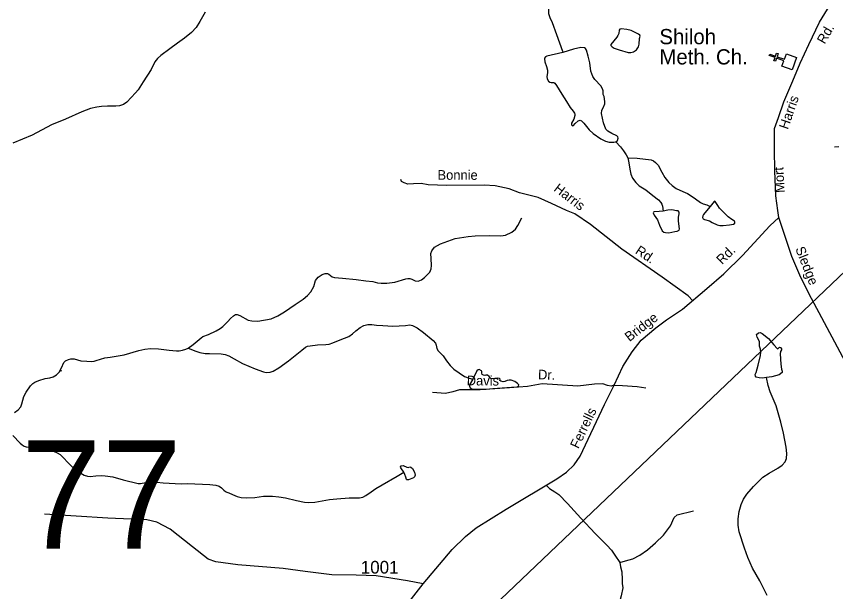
# Model space of a CAD drawing. Extents: x 2126262 to 2293712, y 749403 to 919119.
# Drawn here: x 2221426 to 2229493, y 825168 to 830833 of the extents above; entities that cross this region are included whole.
import ezdxf

# ---------------------------------------------------------------- set-up
doc = ezdxf.new("R2010")
doc.units = 0
for name, color, linetype in [('Exist Cultural Church CELL', 7, 'Continuous'), ('Exist Cultural Church Label', 7, 'Continuous'), ('Exist Hydrographic Misc Water Feature', 7, 'Continuous'), ('Exist Hydrographic River Shore', 7, 'Continuous'), ('Exist Road Non-System Type 51', 7, 'Continuous'), ('Exist Road Non-System Type 51 Label', 7, 'Continuous'), ('Exist Road Secondary Structure Standard Bridge Number Label', 7, 'Continuous'), ('Exist Road Secondary Type 51 Attributed', 7, 'Continuous'), ('Exist Road Secondary Type 51 Label', 7, 'Continuous'), ('Exist Road Secondary Type 51 Number Label', 7, 'Continuous'), ('Exist Utilities Electrical Transmission Line', 7, 'Continuous')]:
    doc.layers.add(name, color=color, linetype=linetype)

msp = doc.modelspace()

# ---------------------------------------------------------------- linework, layer by layer
at = {"layer": 'Exist Cultural Church CELL'}
msp.add_lwpolyline([(2228964.1, 830342.3), (2228983.1, 830395.9), (2228911.4, 830421.5), (2228900.6, 830391.4), (2228885.6, 830396.8), (2228896.3, 830426.9), (2228839.7, 830447.1), (2228845.1, 830462.2), (2228901.7, 830442), (2228912.5, 830472.1), (2228927.5, 830466.8), (2228916.8, 830436.6), (2228988.5, 830411), (2229008, 830465.3), (2229108.2, 830429.5), (2229064.3, 830306.5)], close=True, dxfattribs=at)
at = {"layer": 'Exist Hydrographic Misc Water Feature'}
for points in [[(2226674, 830933.2), (2226666.4, 830911.8), (2226664.2, 830891.1), (2226666.4, 830862.9), (2226680.5, 830821.6), (2226702.2, 830771.6), (2226744.6, 830656.5), (2226802.1, 830491.9), (2226806.5, 830478.9)], [(2226806.5, 830478.9), (2226648, 830440.9), (2226636, 830435.5), (2226626.3, 830423.5), (2226625.2, 830414.8), (2226628.4, 830386.6), (2226645.8, 830339.9), (2226654.5, 830304), (2226656.6, 830278), (2226650.1, 830242.1), (2226652.3, 830218.2), (2226666.4, 830196.5), (2226678.4, 830184.6), (2226693.6, 830181.3), (2226718.5, 830181.3), (2226728.3, 830177), (2226745.7, 830154.1), (2226796.7, 830066.8), (2226843.4, 829996.2), (2226879.2, 829937.6), (2226907.4, 829898.5), (2226920.4, 829880), (2226924.8, 829871.3), (2226925.9, 829857.2), (2226913.9, 829821.3), (2226892.2, 829782.2), (2226893.3, 829763.8), (2226903.1, 829756.2), (2226910.7, 829757.2), (2226928, 829779), (2226957.4, 829804), (2226978, 829810.5), (2226991, 829806.1), (2227014.9, 829781.1), (2227065.5, 829715.4), (2227106.7, 829680.7), (2227182.7, 829627.4), (2227226.1, 829603.6), (2227264.1, 829595.9), (2227308.6, 829593.8), (2227330.4, 829598.1)], [(2227330.4, 829598.1), (2227346.6, 829611.2), (2227353.2, 829632.9), (2227349.9, 829645.9), (2227338, 829655.7), (2227288, 829679.6), (2227250, 829702.4), (2227231.6, 829724.1), (2227208.8, 829786), (2227189.2, 829877.3), (2227190.3, 829909.9), (2227203.3, 829933.8), (2227220.7, 829972.9), (2227220.7, 829993.5), (2227214.2, 830043.5), (2227204.4, 830062.4), (2227203.3, 830075.4), (2227203.3, 830101.5), (2227197.9, 830119.9), (2227181.6, 830149.3), (2227120.8, 830212.3), (2227102.4, 830240.5), (2227082.8, 830294.8), (2227073.1, 830377.4), (2227056.8, 830440.9), (2227039.4, 830500.6), (2227030.7, 830515.8), (2227018.8, 830524.5), (2226983, 830527.8), (2226912.4, 830510.4), (2226806.5, 830478.9)], [(2227330.4, 829598.1), (2227375.3, 829548.5), (2227403.5, 829510.5), (2227429.6, 829469.2), (2227446.9, 829438.8)], [(2229524.1, 829548.1), (2229481.8, 829543.8)], [(2227446.9, 829438.8), (2227456.7, 829391.4), (2227467.6, 829327.3), (2227476.3, 829280.6), (2227493.6, 829241.5), (2227525.1, 829198.1), (2227558.8, 829163.3), (2227623.9, 829124.2), (2227694.5, 829068.8), (2227748.7, 829025.8), (2227772.6, 829001.9), (2227782.4, 828984.5), (2227788.9, 828962.8), (2227796.5, 828916.1)], [(2227446.9, 829438.8), (2227540.3, 829435.8), (2227678.2, 829420.6), (2227698.8, 829412), (2227720.5, 829395.7), (2227745.5, 829367.4), (2227782.4, 829300.1), (2227811.7, 829246.9), (2227851.9, 829195.8), (2227883.3, 829168.6), (2227923.5, 829139.3), (2227989.3, 829108.3), (2228033.8, 829087.6), (2228060.9, 829072.4), (2228114.1, 829035.5), (2228163, 829001.8), (2228189, 828987.7), (2228224.9, 828977.9), (2228256.4, 828961.6)], [(2223117.7, 827565.2), (2223167.9, 827603.3), (2223243.9, 827668.5), (2223263.4, 827681.5), (2223316.6, 827701.1), (2223392.6, 827735.8), (2223432.8, 827758.6), (2223457.7, 827779.3), (2223506.6, 827829.2), (2223534.3, 827856.9), (2223564.7, 827885.2), (2223583.1, 827896), (2223598.3, 827896), (2223625.5, 827887.4), (2223706.9, 827840.7), (2223744.9, 827834.1), (2223804.6, 827833), (2223934.9, 827854.8), (2224000, 827884.1), (2224065.1, 827923.2), (2224172.6, 827994.9), (2224250.8, 828048.1), (2224291.6, 828085.7), (2224324.1, 828121.5), (2224353.5, 828173.7), (2224371.9, 828231.3), (2224396.9, 828263.8), (2224437, 828291), (2224467.4, 828300.8), (2224489.2, 828299.7), (2224503.3, 828294.3), (2224535.8, 828269.3), (2224559.7, 828261.7), (2224637.9, 828254.1), (2224771.8, 828242.1), (2224867.4, 828230.2), (2224935.8, 828221.5), (2224981.3, 828210.6), (2225019.3, 828205.2), (2225074.7, 828206.3), (2225154, 828216), (2225262, 828247.5), (2225279.3, 828251.9), (2225301.1, 828253), (2225320.6, 828245.4), (2225354.2, 828228), (2225382.5, 828225.8), (2225414, 828237.8), (2225445.4, 828262.8), (2225496.5, 828313.8), (2225511.7, 828347.5), (2225514.9, 828380.1), (2225509.5, 828447.4), (2225508.4, 828499), (2225516, 828525.1), (2225544.2, 828559.8), (2225601.8, 828592.4), (2225710.3, 828633.7), (2225748.3, 828644.6), (2225873.6, 828664.1), (2225944.1, 828671.7), (2226088.5, 828675), (2226196, 828672.8), (2226241.6, 828679.3), (2226303.5, 828708.6), (2226339.3, 828738), (2226363.2, 828772.7), (2226403.3, 828849.4)], [(2223117.7, 827565.2), (2223191.6, 827535.9), (2223232.8, 827523.9), (2223286, 827514.1), (2223327.3, 827512), (2223442.3, 827508.7), (2223482.5, 827503.3), (2223519.4, 827489.2), (2223570.4, 827459.8), (2223650.8, 827415.3), (2223775.8, 827362.1), (2223859.4, 827332.7), (2223885.5, 827326.2), (2223924.5, 827328.4), (2223953.9, 827340.3), (2224009.2, 827371.8), (2224105.8, 827442.4), (2224238.3, 827546.7), (2224271.9, 827576.1), (2224291.5, 827584.7), (2224317.5, 827590.2), (2224391.3, 827597.8), (2224473.8, 827601), (2224507, 827604.3), (2224542.8, 827618.4), (2224613.3, 827646.7), (2224700.2, 827682.1), (2224736, 827708.1), (2224768.6, 827737.5), (2224810.9, 827770), (2224845.7, 827787.4), (2224888, 827797.2), (2224926, 827797.2), (2224970.5, 827791.8), (2225035.6, 827787.4), (2225131.6, 827782), (2225256.4, 827789.6), (2225300.9, 827793.9), (2225327, 827787.4), (2225373.7, 827764.6), (2225435.6, 827720.1), (2225531.1, 827641.9), (2225551.7, 827615.8), (2225560.4, 827596.3), (2225565.8, 827563.7), (2225578.9, 827540.9), (2225600.6, 827518), (2225627.2, 827489.3), (2225659.7, 827441.5), (2225696.6, 827393.7), (2225734.6, 827357.8), (2225786.7, 827322), (2225838.9, 827287.2), (2225885.5, 827268.8), (2225920.3, 827261.2)], [(2221406.4, 826930.6), (2221443.4, 826956.7), (2221469.4, 826988.2), (2221479.2, 827016.4), (2221498.7, 827091), (2221520.4, 827132.2), (2221563.9, 827194.1), (2221587.7, 827217), (2221607.3, 827231.1), (2221647.4, 827247.4), (2221710.4, 827265.8), (2221754.5, 827271.9), (2221789.2, 827281.7), (2221820.7, 827302.3), (2221846.8, 827330.6), (2221869.6, 827371.8), (2221894.5, 827422.9), (2221910.8, 827440.3), (2221940.1, 827455.5), (2221961.8, 827460.9), (2221994.4, 827460.9), (2222061.7, 827442.4), (2222119.2, 827438.1), (2222167, 827435.9), (2222193.1, 827438.1), (2222212.6, 827445.7), (2222297.7, 827470.7), (2222348.7, 827476.1), (2222485.5, 827501.1), (2222633.1, 827541.3), (2222691.8, 827556.5), (2222745, 827560.8), (2222824.2, 827558.7), (2222930.6, 827544.6), (2223003.8, 827539.1), (2223028.7, 827540.2), (2223062.4, 827544.6), (2223096, 827556.5), (2223117.7, 827565.2)], [(2221860.6, 827341.3), (2221874.7, 827345.3)], [(2229011, 826479.1), (2229014.2, 826526.9), (2229006.6, 826591), (2228980.6, 826728.9), (2228953.4, 826835.9), (2228906.7, 826996.7), (2228848.1, 827134.6), (2228827.5, 827199.5), (2228813.4, 827275.5)], [(2221389.3, 826703.9), (2221462, 826631.2), (2221481.6, 826614.9), (2221502.2, 826601.8), (2221521.7, 826595.3), (2221547.8, 826592.1), (2221630.3, 826582.3), (2221798.6, 826548.6), (2221826.8, 826535.6), (2221857.2, 826517.1), (2221884.3, 826492.1), (2221940.3, 826432.8), (2222002.2, 826370.9), (2222033.7, 826350.3), (2222093.4, 826313.3), (2222126, 826304.7), (2222153.1, 826302.5), (2222208.5, 826307.9), (2222259.5, 826311.2), (2222300.7, 826307.9), (2222375.7, 826297.1), (2222477, 826269.9), (2222623.6, 826234.1), (2222648.6, 826233), (2222701.8, 826242.7), (2222756, 826246), (2222809.2, 826246), (2222872.2, 826240.6), (2222988.9, 826231.1), (2223047.5, 826230), (2223110.5, 826233.3), (2223330.9, 826222.4), (2223389.5, 826215.9), (2223421, 826205.1), (2223444.8, 826190.9), (2223468.7, 826168.1), (2223483.9, 826155.1), (2223498, 826146.4), (2223518.7, 826139.9), (2223553.8, 826125.8), (2223598.3, 826105.1), (2223640.7, 826094.3), (2223691.7, 826092.1), (2223775.3, 826095.3), (2223858.9, 826107.3), (2223904.5, 826109.5), (2223949, 826109.5), (2224008.7, 826101.9), (2224074.9, 826093.2), (2224185, 826063.8), (2224262.1, 826047.6), (2224305.5, 826044.3), (2224366.3, 826048.6), (2224509.6, 826074.7), (2224582.3, 826082.3), (2224701.7, 826091), (2224805.4, 826093.2), (2224839, 826098.6), (2224868.4, 826116), (2224918.3, 826151.8), (2224966.1, 826183.3), (2225029, 826220.3), (2225174.5, 826303.9), (2225239.6, 826344.1)], [(2228820.5, 825129.3), (2228747.8, 825272.7), (2228676.2, 825399), (2228627.3, 825505.4), (2228595.8, 825595.6), (2228543.1, 825755.8), (2228532.2, 825822.1), (2228532.2, 825885.1), (2228543.1, 825956.8), (2228561.5, 826025.2), (2228585.4, 826077.3), (2228620.1, 826126.6), (2228683.1, 826202.7), (2228777.6, 826293.9), (2228837.3, 826335.2), (2228923, 826383), (2228966.4, 826414), (2228996.8, 826446.5), (2229011, 826479.1)]]:
    msp.add_lwpolyline(points, dxfattribs=at)
for points in [[(2227338.3, 830628.8), (2227280.9, 830557.8), (2227280.9, 830547.4), (2227291.3, 830534.7), (2227312, 830521.1), (2227361.4, 830504.3), (2227450.7, 830478), (2227476.3, 830476.4), (2227501.8, 830482.8), (2227532.9, 830505.1), (2227552, 830533.1), (2227559.2, 830559.4), (2227562.4, 830616.8), (2227568, 830640), (2227564.8, 830649.6), (2227552.8, 830659.1), (2227479.5, 830694.2), (2227438, 830703), (2227382.2, 830711.8), (2227367, 830707), (2227363, 830697.4), (2227358.2, 830666.3), (2227349.5, 830645.6)], [(2228256.4, 828961.6), (2228222.4, 828919.5), (2228190.9, 828882.5), (2228184.4, 828868.4), (2228183.3, 828851), (2228189.8, 828839.1), (2228200.7, 828832.6), (2228250.6, 828820.6), (2228276.7, 828802.2), (2228326.6, 828780.4), (2228353.7, 828773.9), (2228386.3, 828772.8), (2228448.2, 828779.4), (2228487.3, 828787), (2228499.2, 828796.7), (2228501.4, 828808.7), (2228498.1, 828816.3), (2228471, 828832.6), (2228434.1, 828859.7), (2228395, 828899.9), (2228349.4, 828944.5), (2228332, 828971.6), (2228308.1, 829009.6), (2228302.7, 829012.9), (2228297.3, 829010.7)], [(2227796.5, 828916.1), (2227755.3, 828910.9), (2227705.3, 828909.8), (2227698.8, 828905.5), (2227697.7, 828900), (2227707.5, 828875), (2227739, 828828.3), (2227757.4, 828778.4), (2227783.5, 828721.9), (2227800.8, 828708.9), (2227819.3, 828703.4), (2227850.8, 828702.3), (2227908.3, 828714.3), (2227934.4, 828717.5), (2227952.8, 828727.3), (2227956.1, 828741.4), (2227947.4, 828817.5), (2227946.3, 828854.4), (2227953.9, 828889.2), (2227952.8, 828906.5), (2227943.1, 828917.4), (2227925.7, 828919.6), (2227879, 828927.2), (2227841, 828926.1)], [(2228813.4, 827275.5), (2228773.2, 827270.7), (2228741.7, 827272.9), (2228710.3, 827279.4), (2228702.7, 827291.4), (2228701.6, 827306.6), (2228711.3, 827325.1), (2228732, 827396.7), (2228754.8, 827492.3), (2228756.9, 827526), (2228752.6, 827554.2), (2228743.9, 827584.7), (2228745, 827605.3), (2228745, 827632.5), (2228720, 827674.8), (2228715.7, 827700.9), (2228733, 827717.2), (2228750.4, 827720.4), (2228771, 827709.6), (2228830.8, 827659.6), (2228885, 827599.9), (2228916.5, 827561.9), (2228925.2, 827558.6), (2228940.4, 827574.9), (2228949.1, 827572.7), (2228961, 827559.7), (2228959.9, 827548.8), (2228949.1, 827531.4), (2228948, 827508.6), (2228953.4, 827407.6), (2228958.8, 827358.7), (2228966.4, 827338.1), (2228965.4, 827326.1), (2228937.1, 827303.3), (2228865.5, 827283.8)], [(2225920.3, 827261.2), (2225889.4, 827205.8), (2225887.3, 827191.6), (2225894.9, 827176.4), (2225911.1, 827166.7), (2225942.6, 827163.4), (2226014.3, 827161.2), (2226053.4, 827163.4), (2226116.3, 827168.8), (2226208.6, 827174.3), (2226302, 827181.9), (2226358.4, 827184), (2226371.4, 827192.7), (2226372.5, 827205.8), (2226360.6, 827218.8), (2226334.5, 827238.4), (2226297.6, 827249.2), (2226278.1, 827250.3), (2226259.6, 827247), (2226236.8, 827236.2), (2226218.4, 827234), (2226196.7, 827239.4), (2226188, 827248.1), (2226189.1, 827260.1), (2226183.6, 827266.6), (2226159.7, 827270.9), (2226110.9, 827264.4), (2226096.8, 827266.6), (2226089.2, 827276.4), (2226082.7, 827287.2), (2226065.3, 827300.3), (2226050.1, 827300.3), (2226039.2, 827297), (2226026.2, 827298.1), (2226012.1, 827307.9), (2226008.9, 827318.7), (2226009.9, 827335), (2226004.5, 827341.5), (2225982.8, 827354.6), (2225973, 827353.5), (2225961.1, 827343.7)], [(2225239.6, 826344.1), (2225212.5, 826385.4), (2225209.2, 826398.4), (2225215.7, 826406), (2225233.1, 826410.3), (2225270, 826395.1), (2225284.1, 826391.9), (2225299.3, 826396.2), (2225310.2, 826395.1), (2225326.5, 826381), (2225347.1, 826345.2), (2225352.5, 826314.8), (2225347.1, 826297.4), (2225335.1, 826288.7), (2225288.5, 826268.1), (2225272.2, 826268.1), (2225266.8, 826273.5), (2225262.4, 826295.2), (2225252.6, 826321.3)]]:
    msp.add_lwpolyline(points, close=True, dxfattribs=at)
at = {"layer": 'Exist Hydrographic River Shore'}
msp.add_lwpolyline([(2223284.9, 830874.2), (2223231.7, 830781.9), (2223195.8, 830724.9), (2223150.2, 830673.9), (2223081.9, 830617.4), (2223012.4, 830570.7), (2222936.9, 830515.3), (2222849, 830449), (2222814.3, 830418.3), (2222789.3, 830384.6), (2222752.4, 830309.7), (2222675.3, 830190.2), (2222625.4, 830110.9), (2222598.2, 830079.4), (2222557, 830034.9), (2222513.2, 829987.6), (2222481.7, 829965.9), (2222440.5, 829952.9), (2222405.7, 829949.6), (2222324.3, 829948.5), (2222262.4, 829945.3), (2222217.9, 829938.7), (2222155, 829925.7), (2222069.2, 829893.1), (2221910.7, 829822.5), (2221771.3, 829766), (2221581.3, 829663.9), (2221389.2, 829584)], dxfattribs=at)
at = {"layer": 'Exist Road Non-System Type 51'}
for points in [[(2228088.2, 828033.2), (2228042.1, 828080.6), (2227785.4, 828265), (2227389.2, 828541.5), (2227077.9, 828783), (2226924.4, 828889.1), (2226842.8, 828920.5), (2226694.9, 828991.7), (2226562.4, 829049), (2226379.6, 829096.5), (2226279.9, 829134.9), (2226141.7, 829165.6), (2226031.5, 829172.6), (2225665.3, 829167.7), (2225479.7, 829174.7), (2225411.4, 829188.6), (2225336, 829183), (2225280.9, 829179.5), (2225244.6, 829193.5), (2225219.5, 829206.1), (2225212.5, 829225.6)], [(2227313.8, 827200.9), (2227282.3, 827191.8), (2227246, 827198.8), (2227200, 827215.5), (2227119.1, 827209.9), (2226953, 827190.4), (2226602.5, 827214.1), (2226460.2, 827189), (2226281.6, 827173.6), (2225994.2, 827156.9), (2225790.1, 827154.1), (2225724.5, 827134.5), (2225650.5, 827120.6), (2225522.2, 827128.9)], [(2227313.8, 827200.9), (2227395.3, 827197.4), (2227537.6, 827187.6), (2227625.5, 827173.6)], [(2226642.1, 826215.8), (2226675.3, 826182.9), (2226728.3, 826149.4), (2226768.8, 826124.2), (2226852.5, 826036.3), (2226983.6, 825891.1), (2227126, 825738.8), (2227240.4, 825624.3), (2227287.8, 825576.9), (2227318.5, 825528), (2227367.3, 825455.4)], [(2227367.3, 825455.4), (2227425.2, 825470), (2227495, 825489.6), (2227566.1, 825527.3), (2227641.5, 825580.4), (2227718.9, 825648.1), (2227799.8, 825724.9), (2227868.2, 825814.3), (2227904.3, 825898.8), (2227933.6, 825922.6), (2228092.7, 825964.5)], [(2225431.7, 825244.6), (2225278.5, 825274.7), (2224968.8, 825324.9), (2224770.7, 825330.5), (2224530.7, 825333.3), (2224270.2, 825366.7), (2224052.5, 825394.7), (2223606.1, 825431), (2223391.2, 825461.7), (2223315.9, 825486.8), (2223159.6, 825609.7), (2222940.6, 825784.5), (2222809.5, 825851.5), (2222711.8, 825873.8), (2222326.8, 825890.6), (2221703.2, 825929.6)], [(2227367.3, 825455.4), (2227376.2, 825412.2), (2227388.8, 825363.3), (2227391.6, 825286.5), (2227391.6, 825248.8), (2227397.2, 825205.5), (2227380.4, 825127.3), (2227361.6, 825049.8), (2227350.4, 824928.3), (2227363, 824837.6), (2227367.2, 824763.6), (2227402, 824640.7), (2227448.8, 824536.7), (2227529.7, 824426.3), (2227563.2, 824371.9), (2227595.3, 824296.5), (2227665.7, 824164.5)]]:
    msp.add_lwpolyline(points, dxfattribs=at)
at = {"layer": 'Exist Road Secondary Type 51 Attributed'}
for points in [[(2228933.7, 828851.4), (2228923.9, 828921.3), (2228904.4, 829065.1), (2228893.9, 829313), (2228889.7, 829521), (2228892.5, 829727.7), (2228932.3, 829838.7), (2228983.9, 829990.9), (2229071.8, 830199), (2229145, 830372.8), (2229228.1, 830557.8), (2229334.1, 830775.7), (2229482.7, 831017.9), (2229779.2, 831506), (2229889.4, 831683.3), (2229938.2, 831774.1), (2230047.7, 832035.9), (2230148.2, 832281.7), (2230202.1, 832387.6)], [(2225190.4, 824936), (2225431.7, 825244.6), (2225717.7, 825581.1), (2225847.5, 825711), (2225953.5, 825794.8), (2226250, 825979.8), (2226746.7, 826280), (2226844.4, 826345.6), (2226918.3, 826418.2), (2226978.3, 826503.4), (2227216.2, 827011), (2227313.8, 827200.9), (2227396.9, 827385.9), (2227488.2, 827529.1), (2227578.9, 827645), (2227722.6, 827765.1), (2227826.6, 827845.4), (2227985.6, 827950.1), (2228226.3, 828151.9), (2228393, 828299.2), (2228575.8, 828477.9), (2228844.4, 828770.5), (2228933.7, 828851.4)], [(2229639.2, 827336.8), (2229255.8, 828056), (2229151.2, 828261.3), (2229062.6, 828468.6), (2228933.7, 828851.4)]]:
    msp.add_lwpolyline(points, dxfattribs=at)
at = {"layer": 'Exist Utilities Electrical Transmission Line'}
msp.add_lwpolyline([(2258589.5, 855961.6), (2224042.3, 823040.9), (2221931.1, 819772.5), (2221268.6, 818725.6), (2220543, 817556.7), (2219765.7, 816313.7), (2218840.6, 814848.5), (2217782.2, 813143.1), (2216956.9, 811828.2)], dxfattribs=at)

# ---------------------------------------------------------------- texts
at = {"layer": 'Exist Cultural Church Label'}
for s, p in [('Shiloh', (2227757.9, 830559.1)), ('Meth. Ch.', (2227757.9, 830359.9))]:
    msp.add_text(s, height=150, dxfattribs=at).set_placement(p)
at = {"layer": 'Exist Road Non-System Type 51 Label'}
for s, rotation, p in [('Bonnie', 359.85008, (2225572.9, 829224.4)), ('Harris', 322.62204, (2226710.1, 829120.8)), ('Rd.', 326.19841, (2227512.5, 828504.2)), ('Dr.', 357.92406, (2226561.1, 827259.6)), ('Davis', 359.32181, (2225860.5, 827200.4))]:
    msp.add_text(s, height=95, rotation=rotation, dxfattribs=at).set_placement(p)
at = {"layer": 'Exist Road Secondary Structure Standard Bridge Number Label'}
msp.add_text('77', height=1066.27, dxfattribs=at).set_placement((2221470.7, 825591.9))
at = {"layer": 'Exist Road Secondary Type 51 Label'}
for s, rotation, p in [('Rd.', 60.12957, (2229385.7, 830553.7)), ('Harris', 71.01389, (2229022.7, 829713.6)), ('Mort', 93.03786, (2228992, 829097.7)), ('Rd.', 44.67202, (2228374.6, 828383.2)), ('Sledge', 291.36558, (2229094.7, 828544.8)), ('Bridge', 37.64392, (2227462.8, 827625.2)), ('Ferrells', 64.51327, (2226959.8, 826569.4))]:
    msp.add_text(s, height=95, rotation=rotation, dxfattribs=at).set_placement(p)
at = {"layer": 'Exist Road Secondary Type 51 Number Label'}
msp.add_text('1001', height=125, dxfattribs=at).set_placement((2224817.2, 825345.5))

doc.saveas('drawing.dxf')
